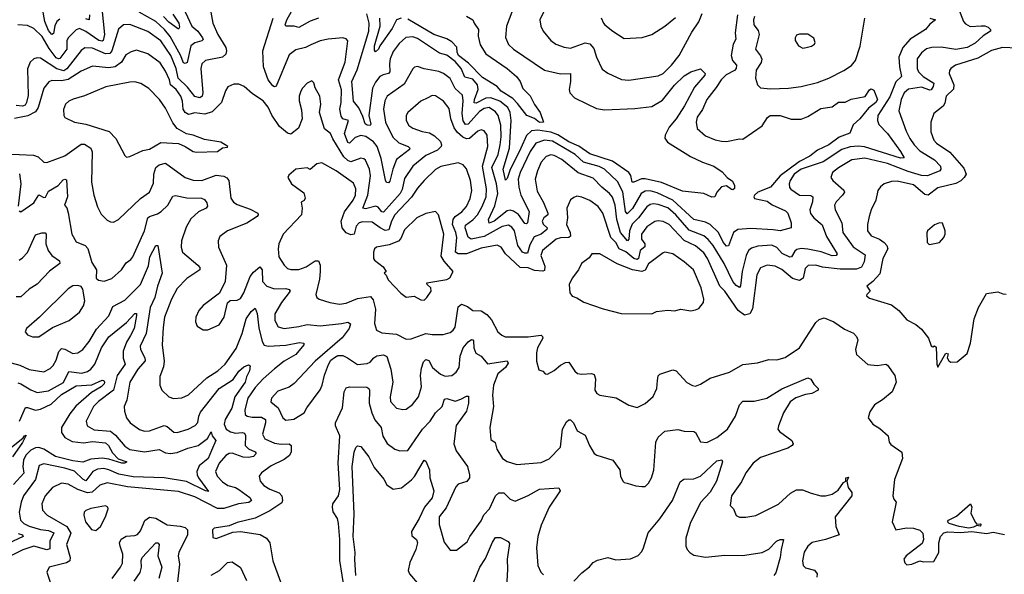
# Model space of a CAD drawing. Extents: x 1954678 to 2060275, y 904822 to 1016299.
# Tile 364 of 467: x 2018437 to 2024494, y 996632 to 1000046. Entities that reach past the tile are written whole.
import ezdxf

# ---------------------------------------------------------------- set-up
doc = ezdxf.new("R2010")
doc.units = 0

msp = doc.modelspace()

# ---------------------------------------------------------------- linework, layer by layer
at = {"layer": '0CON20XD'}
for points in [[(2020275, 1000054.6), (2020225, 1000037.4), (2020155, 999996.7), (2020125, 1000006.3), (2020074.5, 1000005), (2020069.5, 1000015), (2020081.4, 1000045), (2020147.4, 1000165)], [(2019608.2, 1000115), (2019625.3, 1000025), (2019655.3, 999955), (2019704.6, 999875), (2019709.6, 999855), (2019705.9, 999834.1), (2019684, 999816), (2019581.2, 999795), (2019557.5, 999775), (2019551.9, 999745), (2019564, 999595), (2019559.1, 999575), (2019545, 999565.3), (2019515, 999572.7), (2019470.4, 999630.4), (2019411.4, 999685), (2019399.1, 999745), (2019366.7, 999825), (2019305, 999915.8), (2019225, 999972.4), (2019115, 1000016.9), (2019075, 1000014.5), (2019045, 999988.1), (2019003.7, 999855), (2018992.5, 999837.5), (2018965, 999836.5), (2018885, 999870.6), (2018838.5, 999871.5), (2018814.8, 999855.2), (2018726.9, 999743.1), (2018708.5, 999731.5), (2018665, 999742.7), (2018565, 999809.2), (2018545, 999811.5), (2018525, 999804.4), (2018502.5, 999785), (2018485.9, 999744.1), (2018488.5, 999578.5), (2018479.6, 999535), (2018470.4, 999519.6), (2018455, 999512.8), (2018415, 999518.2)], [(2018685, 1000048.6), (2018665, 1000035.4), (2018652.7, 1000007.3), (2018645, 999961.4), (2018635, 999955.4), (2018615, 999979.2), (2018591.7, 1000035), (2018578.1, 1000115)], [(2018942.9, 1000115), (2018959.7, 999955), (2018951.6, 999918.4), (2018945, 999913.5), (2018925, 999918.4), (2018845, 999973.2), (2018805, 999991.6), (2018785, 999983.1), (2018734.5, 999935), (2018727.6, 999915), (2018726.3, 999865), (2018685, 999807.1), (2018675, 999804.4), (2018661.9, 999811.9), (2018618.5, 999868.5)], [(2024211.6, 1000115), (2024243.2, 1000035), (2024255, 1000019.5), (2024285, 1000003.9), (2024351.1, 1000008.9), (2024375, 1000008.2), (2024395, 1000000), (2024410, 999985), (2024410, 999975), (2024364, 999946), (2024315, 999902), (2024265.4, 999875), (2024195, 999862.4), (2024105, 999877.2), (2024047.5, 999875), (2024015, 999865.4), (2023985, 999842.7), (2023958.2, 999805), (2023957.2, 999745), (2023967.1, 999725), (2023994.7, 999695), (2024059.6, 999655), (2024057.4, 999635), (2024045, 999614.6), (2024035, 999610.9), (2023985, 999630.7), (2023905, 999617.8), (2023878.6, 999595), (2023859.8, 999555), (2023846.1, 999485), (2023890.1, 999360.1), (2023912.5, 999315), (2023939.7, 999275), (2023975, 999238.2), (2024065, 999182.5), (2024100.8, 999145), (2024103.6, 999125), (2024096.9, 999115), (2024020.8, 999085), (2023985, 999087.5), (2023901.7, 999111.7), (2023775, 999161.3), (2023636.4, 999193.6), (2023556.7, 999183.3), (2023475, 999134.6), (2023437.8, 999105), (2023426.9, 999075), (2023438.6, 999055), (2023506.9, 998996.9), (2023510.9, 998985), (2023499.6, 998965), (2023458.8, 998925), (2023450.4, 998905), (2023453.1, 998875), (2023494.7, 998795), (2023500, 998735), (2023565, 998648), (2023637.3, 998597.3), (2023631.9, 998555), (2023615, 998521.5), (2023585, 998509.4), (2023485, 998509.1), (2023375, 998522.7), (2023335, 998534.8), (2023286.5, 998533.5), (2023270, 998515), (2023257.3, 998455), (2023235, 998439.7), (2023192, 998452), (2023125, 998508.5), (2023085, 998527.7), (2023035, 998533.8), (2022995, 998517.3), (2022970.7, 998475), (2022945.8, 998265), (2022928, 998235), (2022895, 998227.4), (2022855.9, 998255), (2022775.3, 998375), (2022745, 998405.4), (2022669, 998575), (2022645, 998611.1), (2022595, 998654.1), (2022525, 998686.8), (2022431.5, 998785), (2022395, 998802.9), (2022365, 998807.8), (2022345, 998804.1), (2022295, 998770.7), (2022262.3, 998725), (2022262, 998695), (2022281.9, 998665), (2022283.4, 998646.6), (2022255, 998624.6), (2022244.4, 998575.6), (2022235, 998570.4), (2022215, 998575.9), (2022165, 998617.2), (2022125.3, 998635), (2022105.2, 998675), (2022074.1, 998704.1), (2022024.1, 998855), (2021995, 998896.5), (2021943.5, 998933.5), (2021895, 998953.5), (2021865, 998958.6), (2021845, 998952), (2021825, 998936), (2021803.7, 998886.3), (2021808, 998825), (2021800.4, 998785), (2021824.2, 998735), (2021825.9, 998714.1), (2021815, 998704.8), (2021765, 998703), (2021736.9, 998695), (2021653.8, 998625), (2021642.9, 998595), (2021667.9, 998527.9), (2021665, 998502.5), (2021655, 998497.8), (2021605, 998500.8), (2021565, 998517.8), (2021515, 998520.7), (2021425, 998603.8), (2021400, 998645), (2021375, 998658.2), (2021275, 998638.7), (2021186.2, 998603.8), (2021134.8, 998604.9), (2021118.2, 998615), (2021125.9, 998704.1), (2021120.8, 998735), (2021100.3, 998785), (2021102.8, 998815), (2021115, 998834.3), (2021157, 998863), (2021185.8, 998895), (2021208.4, 998945), (2021217.9, 998995), (2021211.3, 999055), (2021186.7, 999126.7), (2021165, 999152.9), (2021135, 999164.5), (2021028, 999142), (2020995, 999123.5), (2020925, 999055.5), (2020885, 999009.5), (2020847.8, 998952.2), (2020745.2, 998845), (2020724.3, 998805.7), (2020707.2, 998752.8), (2020685, 998747.6), (2020655.1, 998765.1), (2020605, 998799.3), (2020545, 998801), (2020525, 998794.6), (2020507.3, 998775), (2020494.3, 998725), (2020475, 998721.1), (2020445, 998733.8), (2020420.4, 998765), (2020414.4, 998805), (2020436.1, 998863.9), (2020489.1, 998935), (2020503.1, 998965), (2020504.7, 999005), (2020489.9, 999039.9), (2020385, 999115.6), (2020295, 999164.3), (2020265, 999158.1), (2020225, 999122.9), (2020205, 999134), (2020135, 999126), (2020092.3, 999087.7), (2020087.5, 999075), (2020110, 999035), (2020185, 998980), (2020193, 998947), (2020186.4, 998933.6), (2020168.3, 998921.7), (2020174.2, 998885), (2020170.8, 998845), (2020057.1, 998725), (2020031.4, 998665), (2020027.1, 998635), (2020031.5, 998585), (2020063.1, 998535), (2020084, 998515), (2020105, 998507.5), (2020155, 998507.5), (2020200, 998525), (2020255, 998562.3), (2020275, 998561.8), (2020286.2, 998535), (2020286.5, 998495), (2020281.8, 998448.2), (2020259.4, 998355), (2020266, 998335), (2020280, 998325), (2020345, 998304.6), (2020405, 998293.6), (2020445, 998301.1), (2020515, 998329.3), (2020595, 998341.2), (2020612.1, 998322.1), (2020626.4, 998263.6), (2020619.1, 998175), (2020632, 998135), (2020665, 998118.9), (2020755, 998109.1), (2020815, 998080), (2020845, 998080.9), (2020935, 998113.8), (2020975, 998107.3), (2021042.1, 998107.9), (2021085, 998120.6), (2021104.2, 998135), (2021115, 998153.3), (2021135, 998278.6), (2021155, 998294.5), (2021190.9, 998280.9), (2021225, 998255.5), (2021275, 998252.8), (2021311.7, 998231.7), (2021339.1, 998199.1), (2021378.6, 998125), (2021402.8, 998102.8), (2021423.6, 998093.6), (2021565, 998094.2), (2021645, 998104.2), (2021654.2, 998095), (2021654.4, 998085), (2021622.7, 998025), (2021615.8, 997995), (2021616.4, 997943.6), (2021630.7, 997890.7), (2021655, 997882.5), (2021670, 997865), (2021685, 997863.3), (2021725, 997886.2), (2021765, 997920), (2021795, 997935.7), (2021815, 997938), (2021852.4, 997882.4), (2021868.3, 997868.3), (2021895, 997863.1), (2021955, 997868.6), (2021971.2, 997861.2), (2021979.4, 997835), (2021974.3, 997764.3), (2021986.7, 997745), (2022005, 997733.8), (2022107, 997717), (2022185, 997672), (2022235, 997658.8), (2022285, 997684), (2022334.5, 997725.5), (2022355.7, 997775), (2022360.6, 997825), (2022365, 997852.5), (2022375, 997863.8), (2022455, 997890.8), (2022475, 997884), (2022542, 997812), (2022575, 997792.9), (2022595, 997790), (2022625, 997801.9), (2022685, 997840), (2022803.2, 997876.8), (2022885, 997922.9), (2022976.6, 997933.4), (2023045, 997954.3), (2023095, 997952.9), (2023145, 997965.7), (2023235, 998025.8), (2023335, 998181.9), (2023355, 998200.6), (2023385, 998210), (2023445, 998185.6), (2023510.8, 998140.8), (2023565.4, 998115.4), (2023584.6, 998094.6), (2023592.7, 998075), (2023577.9, 998015), (2023585.4, 997985.4), (2023655, 997923.3), (2023712.5, 997917.5), (2023765, 997924.4), (2023775, 997919.4), (2023821.5, 997855), (2023829.2, 997815), (2023804.5, 997755), (2023744.2, 997705), (2023696.2, 997675), (2023667.3, 997632.7), (2023656.7, 997595), (2023685, 997556.7), (2023728.8, 997528.8), (2023780, 997485), (2023786.7, 997445), (2023795, 997430), (2023862.7, 997382.7), (2023866.9, 997345), (2023818, 997215), (2023808.6, 997115), (2023813.8, 997095), (2023828, 997075), (2023804, 996955), (2023826.2, 996906.2), (2023893.2, 996916.8), (2023935, 996916.7), (2023973.4, 996903.4), (2023993.8, 996885), (2023997.5, 996845), (2023988.3, 996821.7), (2023891.2, 996745), (2023876.7, 996725), (2023881.7, 996701.7), (2023895, 996690), (2023925, 996694.2)], [(2018866, 1000075), (2018865.3, 1000044.7), (2018845, 1000050.9)], [(2019454.8, 1000095), (2019495.2, 1000005.2), (2019532.6, 999975), (2019562.7, 999935), (2019565.2, 999924.8), (2019556.9, 999915), (2019515, 999904.1), (2019490.9, 999885), (2019467.1, 999782.9), (2019455, 999775.3), (2019445, 999780.3), (2019426.6, 999826.6), (2019363, 999943), (2019329, 999985), (2019275, 1000033.6), (2019171.7, 1000091.7)], [(2019379.7, 1000079.7), (2019415.2, 1000025), (2019419.4, 1000000.6), (2019415, 999987.5), (2019355, 1000030.5), (2019322.4, 1000065)], [(2022851.9, 1000075), (2022838.2, 999965), (2022843.1, 999925), (2022825.9, 999895), (2022813.5, 999825), (2022822.2, 999795), (2022845.7, 999765), (2022845.4, 999745), (2022835, 999732.4), (2022784, 999706), (2022752.5, 999675), (2022722.5, 999627.5), (2022663.3, 999555), (2022637.2, 999492.8), (2022605.6, 999445), (2022598.9, 999415), (2022605, 999376.7), (2022655, 999330), (2022715, 999305.7), (2022755, 999297.1), (2022785, 999295.6), (2022865, 999311.4), (2022885, 999310), (2023005, 999391.4), (2023037, 999443), (2023053.9, 999456.1), (2023115.4, 999455.4), (2023182.9, 999432.9), (2023245, 999433.5), (2023285, 999450.5), (2023365, 999498.9), (2023435, 999508.9), (2023475, 999538.1), (2023515, 999538.6), (2023552.7, 999557.3), (2023637.9, 999572.1), (2023665, 999614.2), (2023675, 999620), (2023691.2, 999611.2), (2023713.8, 999555), (2023702.9, 999535), (2023658.1, 999501.9), (2023605, 999436), (2023565, 999398.8), (2023543.8, 999346.2), (2023478.1, 999321.9), (2023415, 999275.7), (2023345, 999243.1), (2023298.7, 999205), (2023235, 999173.5), (2023114.8, 999085), (2023055, 999014.4), (2022978.8, 998985), (2022957.5, 998965), (2022952.7, 998955), (2022957.5, 998945), (2023035, 998927.7), (2023066.4, 998906.4), (2023148.4, 998868.4), (2023162.5, 998855), (2023183.5, 998795), (2023183.3, 998765), (2023115, 998745.6), (2023073.1, 998753.1), (2022935, 998761.2), (2022855, 998753.2), (2022827.5, 998735), (2022796.9, 998653.1), (2022785, 998651.9), (2022765, 998676.5), (2022736.4, 998735), (2022685, 998785.4), (2022655, 998799.2), (2022583.8, 998815), (2022455.5, 998935.5), (2022359.4, 998979.4), (2022315, 998991.8), (2022285, 998990.2), (2022259.2, 998975), (2022206, 998884), (2022175, 998851.2), (2022164.3, 998864.3), (2022146.8, 998986.8), (2022115, 999048.8), (2022035, 999126.5), (2022001.5, 999141.5), (2021905, 999168), (2021854.3, 999215), (2021715, 999298.9), (2021665, 999304.1), (2021612, 999285), (2021577.3, 999235), (2021516.1, 999105), (2021504.4, 999065), (2021507.3, 999015), (2021519.6, 998965), (2021571.7, 998865), (2021560, 998795), (2021555, 998789.1), (2021545, 998792.1), (2021505, 998846.1), (2021475, 998866.9), (2021455, 998872.8), (2021435, 998868.9), (2021355, 998806.4), (2021325, 998794), (2021321.6, 998815), (2021360.9, 998899.1), (2021377.7, 998975), (2021369.9, 999035), (2021341.4, 999135), (2021380.3, 999215), (2021393.3, 999275), (2021399, 999325), (2021396.1, 999396.1), (2021380.8, 999455), (2021365, 999478.7), (2021325.2, 999505.2), (2021295, 999499.8), (2021265, 999480.2), (2021195, 999401.6), (2021179.8, 999399.8), (2021165, 999422.7), (2021158.1, 999468.1), (2021165.6, 999545.6), (2021161, 999581), (2021115, 999622.2), (2021085, 999682.9), (2021045, 999714.7), (2021015, 999727.8), (2020925, 999743.4), (2020885, 999757.8), (2020865.6, 999754.4), (2020855, 999744.2), (2020802, 999648), (2020697.3, 999575), (2020683.6, 999546.4), (2020675.2, 999495), (2020687.7, 999415), (2020732.9, 999322.9), (2020768.5, 999288.5), (2020826.7, 999265), (2020836.4, 999255), (2020835, 999247.5), (2020755, 999184.4), (2020731.8, 999125), (2020715, 999051.2), (2020705, 999041.4), (2020694, 999044), (2020687.2, 999057.2), (2020661.1, 999191.1), (2020635.7, 999265), (2020613.9, 999293.9), (2020566.9, 999326.9), (2020535, 999332.3), (2020500.4, 999319.6), (2020465, 999285.4), (2020455, 999290), (2020436, 999345), (2020460.6, 999425), (2020425, 999436.2), (2020415, 999451.2), (2020406.9, 999495), (2020414.8, 999535), (2020416.3, 999613.7), (2020397.9, 999675), (2020439.2, 999785), (2020455.6, 999915), (2020445, 999928.6), (2020425, 999934.4), (2020335, 999926.2), (2020285, 999915.4), (2020228.8, 999891.2), (2020195, 999873.9), (2020135, 999860.7), (2020095, 999829.6), (2020015, 999637.5), (2020005, 999633.4), (2019995, 999638.9), (2019965.3, 999675), (2019936.1, 999756.1), (2019932.1, 999855), (2019996, 1000055)], [(2021465, 1000091.2), (2021431.5, 1000005), (2021426.6, 999936.6), (2021443.7, 999893.7), (2021475, 999864.3), (2021665, 999735.5), (2021765, 999712.5), (2021825.4, 999715.4), (2021826.2, 999665), (2021817.9, 999615), (2021822.2, 999595), (2021850, 999565), (2021925, 999527.5), (2021985, 999498.8), (2022035, 999490), (2022221.9, 999498.1), (2022325, 999512.1), (2022390.5, 999549.5), (2022465, 999641.8), (2022525, 999700.8), (2022565, 999724), (2022625, 999742.5), (2022653.3, 999715), (2022652, 999705), (2022588.9, 999631.1), (2022527.2, 999515), (2022474.5, 999435), (2022432.7, 999385), (2022407.3, 999335), (2022405.6, 999315.6), (2022422.8, 999292.8), (2022564, 999204), (2022638, 999168), (2022706.2, 999145), (2022759.1, 999109.1), (2022790, 999075), (2022821.7, 999051.7), (2022834.2, 999025), (2022834, 999006), (2022825, 998998.8), (2022815, 999000), (2022785, 999023.3), (2022755, 999016.2), (2022726, 998985), (2022714, 998956), (2022695, 998952.9), (2022646.2, 998976.2), (2022515, 998990.6), (2022385, 999042.8), (2022285, 999066.8), (2022263, 999067), (2022215, 999044.6), (2022205.6, 999045.6), (2022196.7, 999086.7), (2022185.2, 999105.2), (2022084.4, 999174.4), (2021945, 999219.8), (2021876.7, 999266.7), (2021815, 999293.5), (2021747.1, 999337.1), (2021705, 999353.7), (2021624.8, 999365.2), (2021585, 999361), (2021555, 999332.4), (2021519.6, 999255), (2021452.5, 999117.5), (2021435, 999067.5), (2021425, 999058), (2021411.9, 999125), (2021450.8, 999255), (2021461.5, 999425), (2021455.2, 999475), (2021440, 999505), (2021389.8, 999545), (2021335, 999565.6), (2021305, 999562.3), (2021245, 999532.8), (2021233.4, 999533.4), (2021234.5, 999555), (2021258.5, 999615), (2021252.9, 999645), (2021225, 999679.8), (2021175, 999691.8), (2021153.8, 999745), (2021115, 999788.9), (2021065, 999826.6), (2021019.1, 999839.1), (2020885, 999929.1), (2020855, 999941.2), (2020813, 999937), (2020771.2, 999898.8), (2020735, 999850), (2020717.2, 999805), (2020711.2, 999775), (2020714.6, 999725), (2020705.7, 999714.3), (2020672.9, 999707.1), (2020652, 999695), (2020625, 999661.3), (2020607.3, 999625), (2020585.8, 999455), (2020597.3, 999402.7), (2020592.5, 999395), (2020575, 999395.5), (2020561.5, 999405), (2020549, 999449), (2020522.7, 999502.7), (2020491.3, 999545), (2020480.5, 999665), (2020513.6, 999736.4), (2020585.8, 999975), (2020586.8, 1000025), (2020572.4, 1000082.4)], [(2020784, 1000056), (2020755, 1000044.6), (2020727.5, 999992.5), (2020652.1, 999885), (2020645, 999864.5), (2020625, 999847.8), (2020618.8, 999858.8), (2020619.7, 999885), (2020653.9, 1000006.1), (2020652, 1000055)], [(2021185, 1000068.1), (2021225, 1000045.8), (2021232.1, 1000025), (2021259.7, 999985), (2021256.7, 999945), (2021270.8, 999890.7), (2021303.8, 999835), (2021435.3, 999745), (2021493.1, 999695), (2021515.4, 999665), (2021532, 999622), (2021576.4, 999576.4), (2021603.7, 999523.7), (2021639.2, 999475), (2021659.2, 999415), (2021635, 999413.4), (2021605, 999437.1), (2021557.5, 999455), (2021500.3, 999530.3), (2021470, 999560), (2021399.1, 999605), (2021375.3, 999635.3), (2021285, 999688.9), (2021198.3, 999778.3), (2021137.2, 999825), (2021128.4, 999845), (2021125.7, 999875.7), (2021095, 999910), (2021065, 999928.4), (2020985, 999954.5), (2020825, 1000048.1)], [(2024035, 1000056), (2024070, 1000045), (2024035, 1000018.8), (2024009.2, 999985), (2023914.5, 999925.5), (2023870, 999875), (2023845.3, 999815), (2023848.7, 999755), (2023861.9, 999695), (2023826.2, 999663.8), (2023789, 999571), (2023715.3, 999455), (2023713.6, 999425), (2023721.5, 999401.5), (2023776.2, 999345), (2023856.1, 999233.9), (2023878.8, 999195), (2023855.8, 999194.2), (2023635, 999263.4), (2023595, 999267.6), (2023545, 999263.3), (2023495, 999245.9), (2023379, 999171), (2023245, 999125.5), (2023201.5, 999095), (2023175.8, 999055), (2023170.6, 999035), (2023173.5, 999013.5), (2023181.7, 999001.7), (2023234.2, 998965), (2023304, 998964), (2023315.9, 998955.9), (2023313.8, 998925), (2023298.4, 998875), (2023301.7, 998851.7), (2023322.7, 998825), (2023372.7, 998782.7), (2023400.1, 998710.1), (2023465.6, 998605), (2023458.8, 998595), (2023435, 998592.2), (2023366.5, 998616.5), (2023285, 998634.1), (2023245, 998636.6), (2023218.6, 998631.4), (2023205, 998621.5), (2023185, 998586.4), (2023175, 998584), (2023127, 998607), (2023095, 998643.2), (2023065, 998657.1), (2022977.4, 998652.6), (2022939.7, 998640.3), (2022920.9, 998625), (2022905.2, 998594.8), (2022881.6, 998495), (2022872.1, 998407.9), (2022865, 998396.7), (2022845, 998408.7), (2022824.3, 998435), (2022770, 998545), (2022702.1, 998655), (2022672.4, 998692.4), (2022645, 998715.2), (2022555, 998750.8), (2022473.5, 998845), (2022425, 998886.7), (2022365, 998908.5), (2022335, 998912.4), (2022315, 998908.1), (2022295, 998892.8), (2022243.9, 998826.1), (2022205, 998786.8), (2022188.8, 998745), (2022185, 998693.8), (2022175.8, 998684.2), (2022132.5, 998735), (2022110.8, 998815), (2022100.2, 998905), (2022082.9, 998952.9), (2022065, 998976.7), (2022018.2, 999015), (2021965, 999070.3), (2021873.4, 999103.4), (2021771.8, 999185), (2021725, 999210.3), (2021705, 999214.6), (2021675, 999203.6), (2021645, 999169.4), (2021621.6, 999115), (2021608.7, 999065), (2021620.4, 998990.4), (2021660.2, 998920.2), (2021686.4, 998855), (2021685.2, 998844.8), (2021661.8, 998825), (2021650.9, 998805), (2021657.9, 998787.9), (2021681.5, 998765), (2021680, 998755), (2021645, 998725.2), (2021601, 998709), (2021575, 998660.5), (2021561.5, 998608.5), (2021545, 998607.8), (2021530.8, 998615), (2021501.9, 998655), (2021480.2, 998745), (2021465, 998768.5), (2021445, 998780.9), (2021405, 998772.6), (2021295, 998710.2), (2021215.2, 998695.2), (2021196.3, 998706.3), (2021178.1, 998765), (2021179.4, 998780.6), (2021225, 998812.8), (2021253.8, 998845), (2021283.1, 998895), (2021306, 998955), (2021308.1, 999005), (2021284.2, 999145), (2021316.9, 999265), (2021313.2, 999335), (2021295, 999361.1), (2021275, 999368.2), (2021255, 999358.8), (2021205, 999313.8), (2021185, 999313), (2021163.3, 999323.3), (2021130.8, 999350.8), (2021110.1, 999380.1), (2021088.6, 999435), (2021078.2, 999498.2), (2021044.4, 999545), (2020995, 999577.5), (2020975, 999580), (2020948, 999565)], [(2021658.8, 1000091.2), (2021636.9, 1000045), (2021643.1, 1000005), (2021658.1, 999975), (2021705, 999916.9), (2021735.5, 999895.5), (2021786, 999876), (2021825, 999869.6), (2021915, 999902.7), (2021945, 999897.5), (2021968.7, 999868.7), (2021985.2, 999815.3), (2022021.2, 999741.2), (2022055, 999716.7), (2022138.3, 999678.3), (2022185, 999673.3), (2022365, 999699.1), (2022395, 999715.5), (2022447.1, 999765), (2022493.4, 999825), (2022572.1, 999967.9), (2022615, 1000033.1), (2022634.7, 1000084.7)], [(2022015, 1000056.7), (2022027.5, 1000025), (2022037.5, 1000015), (2022085, 999975.8), (2022155, 999930.6), (2022265.9, 999935.9), (2022326.7, 999955), (2022406.2, 1000005), (2022470.9, 1000059.1)], [(2022957.7, 1000065), (2022950.8, 1000045), (2022953.6, 1000015), (2022979.6, 999979.6), (2022986.4, 999955), (2022963.6, 999865), (2022993.9, 999823.9), (2023001.9, 999801.9), (2022998.2, 999781.8), (2022968.5, 999735), (2022962.9, 999685), (2022975.5, 999645.5), (2022995, 999625.8), (2023055, 999620), (2023166, 999624), (2023245, 999633.6), (2023345, 999658.5), (2023414.2, 999685), (2023507.9, 999732.1), (2023555, 999764.5), (2023578, 999795), (2023607, 999883), (2023636.2, 1000055)], [(2018618.5, 999868.5), (2018575, 999941.6), (2018525, 999991.2), (2018485, 1000009.5), (2018426.1, 1000013.9)], [(2023255, 999871.2), (2023275, 999873.8), (2023307.6, 999882.4), (2023326.2, 999895), (2023331.2, 999905), (2023323, 999933), (2023285, 999956.2), (2023235, 999956.7), (2023215, 999950), (2023207.5, 999935), (2023208.3, 999918.3), (2023227.5, 999885), (2023255, 999871.2)], [(2024575, 999871.2), (2024482.5, 999875), (2024415.7, 999855.7), (2024331.8, 999808.2), (2024193.3, 999765), (2024165.5, 999744.5), (2024157.1, 999732.9), (2024155.6, 999715), (2024183.4, 999645), (2024182.2, 999617.8), (2024136.9, 999575), (2024127.8, 999532.2), (2024117.4, 999512.6), (2024061.3, 999468.7), (2024041.9, 999415), (2024042.2, 999355), (2024061.5, 999305), (2024076.7, 999285), (2024159.7, 999229.7), (2024245, 999132.1), (2024259.6, 999095), (2024247.7, 999075), (2024226, 999054), (2024195, 999037.9), (2024085, 999010.6), (2024025, 998964.8), (2024005, 998969.7), (2023935, 999028.8), (2023835, 999050.9), (2023800.5, 999049.5), (2023754.6, 999035.4), (2023732.6, 999017.4), (2023716.6, 998993.4), (2023702.9, 998935), (2023674.6, 998875.4), (2023662.9, 998835), (2023651.9, 998785), (2023652.2, 998745), (2023675.4, 998715.4), (2023725.3, 998695.3), (2023754.5, 998675), (2023770.4, 998655), (2023776.6, 998635), (2023747.8, 998575), (2023728.5, 998481.5), (2023685, 998433.1), (2023647.5, 998405), (2023668, 998375), (2023648.8, 998355), (2023646.7, 998345), (2023665, 998330.8), (2023799.7, 998289.7), (2023845, 998256.2), (2023895, 998198.8), (2023949.4, 998169.4), (2023985, 998140), (2024027.5, 998085), (2024045, 998037.5), (2024055, 998032.5), (2024065, 998037.5), (2024075, 998030), (2024078.8, 997925), (2024085, 997907.5)], [(2020948, 999565), (2020905, 999544.4), (2020825.6, 999475), (2020814.5, 999455), (2020813.6, 999425), (2020830.6, 999395), (2020855, 999377.5), (2020913.4, 999356.6), (2020958.7, 999348.7), (2020989.8, 999329.8), (2021026.5, 999295), (2021032.9, 999275), (2021029.2, 999265), (2021006.9, 999243.1), (2020935, 999209.4), (2020854.6, 999145), (2020805, 999067.8), (2020789.3, 999000.7), (2020777.2, 998975), (2020675, 998861.8), (2020665, 998863.9), (2020641.5, 998891.5), (2020628.1, 998898.1), (2020565, 998880.8), (2020548.1, 998885), (2020578.8, 998965), (2020594.3, 999085), (2020589.7, 999125), (2020565, 999180.6), (2020555, 999190), (2020535, 999193.5), (2020475, 999170.5), (2020455, 999178), (2020431.5, 999201.5), (2020362.9, 999312.9), (2020349.2, 999345), (2020313.1, 999373.1), (2020280.5, 999475), (2020288.9, 999525), (2020284.5, 999574.5), (2020255.7, 999625.7), (2020246.8, 999656.8), (2020235, 999668.8), (2020205, 999656), (2020176, 999625), (2020167.1, 999605), (2020157.1, 999575), (2020155.8, 999545.8), (2020170.9, 999490.9), (2020175.7, 999435), (2020152.3, 999377.7), (2020105, 999341.4), (2020085, 999347.5), (2020035, 999388.6), (2019988.3, 999458.3), (2019965, 999506.7), (2019935, 999545.5), (2019868.8, 999588.8), (2019818, 999635), (2019785, 999649.4), (2019755, 999648.6), (2019717.9, 999632.1), (2019702.4, 999607.6), (2019677.7, 999535), (2019620.7, 999479.3), (2019576.8, 999463.2), (2019515, 999473.1), (2019475, 999462.3), (2019454.3, 999475), (2019443.1, 999495), (2019439.4, 999545), (2019429.1, 999575), (2019400.2, 999615), (2019364.7, 999644.7), (2019358.6, 999675), (2019335, 999728.9), (2019300.5, 999780.5), (2019225, 999835.5), (2019155, 999857.5), (2019122.2, 999847.8), (2019090.9, 999829.1), (2019063.1, 999785), (2019024.1, 999755.9), (2018985, 999750), (2018885, 999760), (2018815, 999729.7), (2018735, 999676.6), (2018695, 999670), (2018635, 999670.6), (2018615.8, 999664.2), (2018584.8, 999625.2), (2018551.3, 999505), (2018535, 999478.6), (2018486.9, 999453.1), (2018405, 999436.7)], [(2019095, 999200), (2019115, 999203.8), (2019195, 999241.5), (2019235, 999249.1), (2019305, 999289.1), (2019415, 999283.5), (2019455.7, 999265.7), (2019505, 999233.8), (2019525, 999231.2), (2019655, 999234.2), (2019685, 999257.5), (2019715, 999260), (2019717.5, 999265), (2019675, 999292.5), (2019575, 999308.2), (2019505.3, 999335.3), (2019462.6, 999342.6), (2019406.2, 999376.2), (2019380, 999410), (2019335, 999500.8), (2019297.5, 999555), (2019232.1, 999622.1), (2019183.1, 999653.1), (2019145, 999662.7), (2019115, 999661.2), (2018967.1, 999632.9), (2018835, 999577.5), (2018765.8, 999555.8), (2018738.8, 999545), (2018718, 999525), (2018707.7, 999492.3), (2018708, 999455), (2018714.5, 999444.5), (2018775, 999415.7), (2018845, 999401.8), (2018988.4, 999358.4), (2019028.2, 999315), (2019085, 999208.8), (2019095, 999200)], [(2018345, 999220), (2018522, 999212), (2018550.7, 999200.7), (2018585, 999169.6), (2018605, 999166.4), (2018715, 999206.8), (2018815, 999280.4), (2018835, 999278.5), (2018874.4, 999255), (2018883.3, 999233.3), (2018879.2, 999045), (2018892.3, 998965), (2018915, 998893.8), (2018937.9, 998847.9), (2018975, 998811.2), (2018995, 998801.2), (2019015, 998800), (2019045, 998815.8), (2019180.5, 998945), (2019235, 998984.4), (2019259.9, 999040.1), (2019263.4, 999095), (2019275, 999135.6), (2019295, 999152.2), (2019335, 999161.5), (2019455, 999074.6), (2019505, 999057.9), (2019556.7, 999055), (2019645, 999087.8), (2019693.1, 999083.1), (2019711.8, 999071.8), (2019723.5, 999055), (2019737, 998947), (2019752.4, 998922.4), (2019775, 998907.1), (2019855, 998880), (2019902, 998855), (2019904.3, 998845), (2019898.1, 998835), (2019835, 998793.6), (2019716, 998745), (2019668.9, 998711.1), (2019658.9, 998685), (2019660.5, 998645), (2019710.4, 998535), (2019701.2, 998435), (2019667.1, 998362.9), (2019565, 998285.8), (2019538.6, 998255), (2019520, 998215), (2019518, 998185), (2019528.3, 998158.3), (2019565, 998136.7), (2019593.9, 998136.1), (2019665, 998168), (2019695.5, 998214.5), (2019715, 998303.3), (2019732.7, 998317.3), (2019775, 998320), (2019795, 998330), (2019815, 998364), (2019855, 998465.6), (2019875, 998492.5), (2019915, 998524.2), (2019927.9, 998505), (2019930.4, 998435), (2019956.7, 998405), (2020005, 998389.1), (2020075, 998391.4), (2020095.8, 998385), (2020101.9, 998375), (2020047.1, 998305), (2020007.1, 998235), (2020006.2, 998195), (2020027.1, 998155), (2020065, 998144.7), (2020155, 998156.6), (2020205, 998170.2), (2020285, 998160.3), (2020416.1, 998176.1), (2020455, 998184.4), (2020473.1, 998173.1), (2020464.6, 998145), (2020421.9, 998088.1), (2020255, 997944.2), (2020125, 997805.7), (2020095, 997784.3), (2020025, 997758.1), (2019985.7, 997715), (2019982.9, 997692.9), (2020027.4, 997657.4), (2020055, 997594), (2020075, 997580.8), (2020122.7, 997587.3), (2020187.5, 997625), (2020202.8, 997657.2), (2020285, 997766.7), (2020298.6, 997795), (2020312.3, 997857.7), (2020336.3, 997923.7), (2020350.3, 997949.7), (2020372.8, 997967.2), (2020395, 997979.5), (2020425, 997977.9), (2020454.3, 997965), (2020515, 997923.3), (2020575, 997928.7), (2020592.6, 997937.4), (2020614.8, 997965.2), (2020635, 997976.4), (2020675, 997983.1), (2020695, 997972.9), (2020720, 997895), (2020731.8, 997815), (2020716.5, 997725), (2020718.9, 997695), (2020755, 997654.2), (2020795, 997645.8), (2020815, 997649.2), (2020853.4, 997676.6), (2020890, 997725), (2020908.5, 997785), (2020903.2, 997855), (2020908.8, 997901.2), (2020920.5, 997939.5), (2020935, 997953.1), (2020955, 997948.6), (2020976.2, 997905), (2021025, 997863.9), (2021055, 997851.2), (2021095.4, 997854.6), (2021123.1, 997876.9), (2021141.1, 997905), (2021147.5, 997975), (2021164.8, 998025), (2021195, 998063.1), (2021216.8, 998076.8), (2021225, 998076), (2021228, 998068), (2021230, 998025), (2021242.2, 997992.2), (2021275, 997974.5), (2021315, 997927.3), (2021435, 997945.3), (2021442, 997932), (2021425, 997904.7), (2021378, 997865), (2021351.8, 997795), (2021346.4, 997735), (2021352.5, 997665), (2021328.9, 997535), (2021335, 997462.5), (2021362.3, 997442.3), (2021372.5, 997402.5), (2021406.2, 997345), (2021436.8, 997326.8), (2021495, 997308.6), (2021645, 997320), (2021695, 997343.1), (2021764.4, 997415), (2021775.5, 997525), (2021800.7, 997569.3), (2021815, 997582), (2021825, 997582), (2021843.7, 997563.7), (2021866.9, 997515), (2021915, 997487.5), (2021941.8, 997425), (2021971.4, 997375), (2021986.7, 997365), (2022086.2, 997335), (2022128.8, 997275), (2022133.8, 997235), (2022147.5, 997205), (2022156.4, 997196.4), (2022175, 997193.3), (2022227, 997177), (2022265, 997172.5), (2022285, 997172.5), (2022305, 997192.5), (2022323.9, 997226.1), (2022338.3, 997271.7), (2022350, 997445), (2022365, 997476), (2022405, 997512.9), (2022485, 997522.9), (2022525, 997511.9), (2022585, 997510.8), (2022594.4, 997504.4), (2022625, 997446.2), (2022665, 997443.3), (2022725, 997474.6), (2022791.8, 997525), (2022840.8, 997605), (2022864.5, 997675), (2022885, 997697.3), (2022955, 997696.9), (2023034.2, 997715.8), (2023125, 997773.8), (2023285, 997841.4), (2023303, 997833), (2023322.1, 997802.1), (2023350, 997775), (2023350, 997765), (2023310, 997745), (2023271.8, 997738.2), (2023211.4, 997718.6), (2023176.7, 997693.3), (2023136.7, 997625), (2023104.1, 997545), (2023101.8, 997525), (2023110.6, 997510.6), (2023187.1, 997455), (2023194.3, 997435), (2023188.6, 997425), (2023161.5, 997408.5), (2022995, 997350.4), (2022948.5, 997315), (2022905, 997256.9), (2022878.1, 997201.9), (2022815.8, 997115), (2022806.7, 997055), (2022827.5, 997035), (2022845, 996993.8), (2022865, 996984), (2022905, 996984), (2022965.5, 996994.5), (2023105, 997063.1), (2023179.8, 997130.2), (2023215, 997151.9), (2023252.6, 997152.6), (2023305, 997130.5), (2023365, 997114.5), (2023395, 997114.5), (2023434.6, 997125.4), (2023471.2, 997148.8), (2023505, 997196), (2023520, 997205), (2023520, 997225), (2023535, 997230), (2023526, 997205), (2023529.2, 997185), (2023534.3, 997165), (2023555.5, 997135.5), (2023555.6, 997115), (2023454.6, 996985), (2023458.2, 996925), (2023477.5, 996875), (2023395, 996846.2), (2023311.7, 996828.3), (2023284.7, 996805.3), (2023263, 996767), (2023252.7, 996715), (2023257.1, 996685), (2023271.9, 996671.9), (2023327, 996657), (2023343.2, 996635), (2023341.8, 996615)], [(2018436.5, 999096.5), (2018444.5, 999035), (2018427.7, 998897.7)], [(2018435, 998870), (2018445, 998863.3), (2018525, 998918.6), (2018555, 998966.9), (2018585, 998952), (2018595, 998953.3), (2018615, 998989.2), (2018674.1, 999025.9), (2018705, 999059.2), (2018715, 999063.8), (2018725, 999060), (2018731.5, 998955), (2018712.5, 998905), (2018726.8, 998886.8), (2018735, 998857.5), (2018757.8, 998725), (2018785, 998678.9), (2018840, 998655), (2018857.4, 998637.4), (2018881.1, 998551.1), (2018910, 998505), (2018907.5, 998455), (2018921.4, 998441.4), (2018955.9, 998435.9), (2019005, 998452.5), (2019063.3, 998505), (2019091.2, 998548.8), (2019121.1, 998568.9), (2019134.1, 998585.9), (2019204.7, 998745), (2019226.5, 998825), (2019235.8, 998835), (2019285, 998850.8), (2019307.5, 998865), (2019348.7, 998905), (2019379.9, 998960.1), (2019395, 998963.9), (2019465, 998949.5), (2019556.5, 998946.5), (2019575, 998938.6), (2019587.9, 998917.9), (2019591.9, 998898.1), (2019585, 998886), (2019536.6, 998863.4), (2019490.8, 998819.3), (2019462.2, 998767.8), (2019432.2, 998685), (2019431.1, 998645), (2019438.9, 998615), (2019533.5, 998535), (2019545, 998520), (2019545.5, 998505), (2019465, 998453.1), (2019405, 998391.9), (2019371.1, 998325), (2019328.2, 998215), (2019318.9, 998151.1), (2019314, 998045), (2019325.3, 997944.7), (2019320.9, 997909.1), (2019298.3, 997848.3), (2019299.4, 997795), (2019312.5, 997765), (2019354, 997725), (2019384.3, 997714.3), (2019435, 997717.5), (2019475, 997736.9), (2019588.5, 997841.5), (2019655.5, 997885), (2019700.4, 997925), (2019768.5, 998021.5), (2019805.5, 998114.5), (2019831.2, 998205), (2019860.7, 998249.3), (2019885, 998270), (2019897.2, 998237.2), (2019908.3, 998148.3), (2019927.9, 998065), (2019941.3, 998041.3), (2019965, 998035.9), (2020075, 998041.3), (2020157.9, 998057.9), (2020186, 998055), (2020185.6, 998045), (2020135, 997985.4), (2020065, 997944), (2020005, 997896.6), (2019935, 997834.7), (2019885, 997780.6), (2019841, 997715), (2019823.1, 997645), (2019824.6, 997615), (2019835.8, 997605), (2019868, 997598), (2019925, 997598.7), (2019949.6, 997585), (2019950.3, 997565), (2019930.3, 997495), (2019945.5, 997465), (2020005, 997439.3), (2020045, 997433), (2020095, 997435.3), (2020107.8, 997425), (2020107.9, 997385), (2020096.5, 997363.5), (2020065, 997338.8), (2019985, 997300), (2019925, 997256.7), (2019910.6, 997235), (2019915.6, 997205), (2019938.7, 997178.7), (2019975.8, 997155.8), (2020033.5, 997133.5), (2020050.2, 997115), (2020053.8, 997086.2), (2020049.4, 997070.6), (2019975, 997022.7)], [(2020925, 998319.2), (2020942.5, 998335), (2020967.5, 998375), (2020966.7, 998395), (2020943.3, 998415), (2020942.5, 998425), (2021065, 998445.5), (2021083.4, 998456.6), (2021103.8, 998495), (2021048.7, 998558.7), (2021030.6, 998590.6), (2021045.3, 998724.7), (2021014.4, 998844.4), (2020994.2, 998864.2), (2020935, 998853.3), (2020880, 998825), (2020805, 998751.9), (2020781, 998699), (2020767.4, 998682.6), (2020710.8, 998659.2), (2020632.5, 998645), (2020620, 998635), (2020613.3, 998615), (2020614.4, 998575.6), (2020620.5, 998565), (2020672.2, 998525), (2020692.5, 998495), (2020680, 998485), (2020692.5, 998472.5), (2020703.3, 998445), (2020782.8, 998362.8), (2020815, 998337.5), (2020864.3, 998344.3), (2020905, 998320.8), (2020925, 998319.2)], [(2024032.3, 998662.3), (2024045, 998663.3), (2024095, 998673.3), (2024121.2, 998705), (2024131.2, 998725), (2024131.2, 998745), (2024113.3, 998793.3), (2024095, 998796.2), (2024065, 998783.8), (2024022.5, 998745), (2024017, 998733), (2024018.8, 998675), (2024032.3, 998662.3)], [(2018434.3, 998565), (2018455, 998579.1), (2018485, 998613.5), (2018535, 998721.5), (2018573.8, 998733.8), (2018594, 998734), (2018599.2, 998725), (2018597.7, 998665), (2018612.7, 998625), (2018634.5, 998595), (2018681.1, 998561.1), (2018684.4, 998545), (2018621.3, 998498.7), (2018545, 998417.1), (2018495, 998386.9), (2018445, 998339.4), (2018415, 998340)], [(2018385, 997932.6), (2018438.1, 997918.1), (2018495, 997892.7), (2018585, 997878.5), (2018625, 997898.5), (2018642.6, 997917.4), (2018661, 997949), (2018677.7, 998002.3), (2018695, 998020.7), (2018715, 998018.2), (2018765, 997990.4), (2018795, 997994.4), (2018825.3, 998014.7), (2018865, 998064.3), (2018909.3, 998140.7), (2018985, 998221.9), (2019009.6, 998280.4), (2019085, 998319.6), (2019181.2, 998415), (2019229.2, 998530.8), (2019238.4, 998585), (2019274.4, 998655.6), (2019287.8, 998655), (2019313.8, 998485), (2019285.2, 998405), (2019269.3, 998335), (2019239.8, 998275), (2019214.4, 998115), (2019179.3, 998035), (2019180, 998015), (2019206.2, 997965), (2019209.8, 997945), (2019164.1, 997895), (2019114.5, 997814.5), (2019097.3, 997702.7), (2019080.9, 997665), (2019081.5, 997635), (2019094.5, 997595), (2019117.5, 997565), (2019175, 997523.1), (2019205, 997512.7), (2019235, 997514.6), (2019325, 997548.2), (2019345, 997541.8), (2019385, 997506.4), (2019405, 997503.9), (2019474.2, 997525), (2019516.7, 997546.7), (2019533.5, 997566.5), (2019539, 997605), (2019550.4, 997629.6), (2019663.8, 997776.2), (2019749.9, 997830.1), (2019785, 997881.8), (2019815, 997907.9), (2019845, 997920.8), (2019855.9, 997915.9), (2019850.9, 997885), (2019832.4, 997847.6), (2019825, 997814.4), (2019760.6, 997725), (2019741.4, 997655), (2019700.9, 997585), (2019695.7, 997555), (2019707.5, 997525), (2019735, 997507.9), (2019765, 997501), (2019805, 997504.7), (2019820, 997500), (2019826.3, 997486.3), (2019825, 997424.4), (2019845, 997404), (2019886.5, 997385), (2019891.5, 997375), (2019875, 997357.5), (2019845, 997350.4), (2019812.8, 997352.8), (2019745, 997376.8), (2019725, 997375.3), (2019705, 997363.8), (2019665, 997315.5), (2019642.7, 997265), (2019651.5, 997235), (2019685, 997201.5), (2019717.4, 997177.4), (2019765, 997165.8), (2019785, 997154.7), (2019853.8, 997105), (2019863.1, 997085), (2019847.3, 997072.8), (2019783.6, 997066.4), (2019693.2, 997036.8), (2019655, 997036.3), (2019515, 997108), (2019415, 997140.6), (2019099.4, 997169.4), (2018975, 997194.7), (2018929.3, 997180.7), (2018882.7, 997137.3), (2018855, 997133.2), (2018793.9, 997153.9), (2018735, 997185.8), (2018695, 997193.2), (2018638.1, 997165), (2018593.6, 997115), (2018573.8, 997065), (2018577.3, 997027.3), (2018605.3, 996995.3), (2018726.2, 996926.2), (2018751.3, 996885), (2018725.9, 996815), (2018747.3, 996735), (2018744.7, 996715.3), (2018725, 996702.7), (2018618.8, 996675), (2018604.2, 996645), (2018631.4, 996565)], [(2022325, 998234.4), (2022355, 998249.2), (2022425, 998258), (2022465, 998254), (2022505, 998263.3), (2022565, 998253.8), (2022595, 998260), (2022615, 998267.5), (2022643.8, 998305), (2022645.7, 998325), (2022629.4, 998395), (2022581.1, 998505), (2022525.6, 998555), (2022455, 998604.4), (2022406.1, 998613.9), (2022395, 998611.2), (2022305, 998543.6), (2022285.2, 998504.8), (2022265, 998494.7), (2022206.1, 998506.1), (2022113, 998543), (2022005, 998604.2), (2021957.5, 998605), (2021940, 998580), (2021893.8, 998545), (2021873.8, 998505), (2021836.2, 998455), (2021818, 998415), (2021822, 998365), (2021835, 998343.3), (2021863.6, 998333.6), (2021907.3, 998307.3), (2022025.7, 998265.7), (2022137.1, 998237.1), (2022325, 998234.4)], [(2018555, 998094), (2018638.7, 998151.3), (2018741.2, 998195), (2018804.5, 998245.5), (2018829.2, 998285), (2018837.5, 998315), (2018826.1, 998386.1), (2018815, 998402.5), (2018795, 998408.8), (2018765, 998408), (2018735, 998388.8), (2018560, 998215), (2018478.8, 998145), (2018470, 998125), (2018485.9, 998105.9), (2018515, 998094.2), (2018555, 998094)], [(2024085, 997907.5), (2024135, 997992.5), (2024148.3, 997988.3), (2024142.5, 997965), (2024152.5, 997945), (2024165, 997937.5), (2024205, 997940), (2024265, 997990), (2024286.1, 998053.9), (2024308.8, 998205), (2024336, 998275), (2024385, 998361.2), (2024455, 998370), (2024485, 998357.5), (2024505, 998356.7)], [(2018425, 997810), (2018445, 997804.1), (2018505, 997766.5), (2018545, 997750.9), (2018615, 997761.8), (2018706.8, 997813.2), (2018738.9, 997881.1), (2018820.2, 997869.8), (2018855, 997879.3), (2018875, 997893.5), (2018899, 997925), (2018940.7, 998025), (2018985, 998092.7), (2019095, 998181.1), (2019145, 998236.4), (2019155, 998236.2), (2019155.8, 998225.8), (2019142, 998145), (2019118.4, 998101.6), (2019095, 998061.1), (2019074.1, 998005), (2019073, 997963), (2019085.9, 997925), (2019037.3, 997855), (2019013.3, 997765), (2018921.1, 997695), (2018891.8, 997665), (2018846.7, 997575), (2018851.9, 997545), (2018895, 997520.7), (2018995, 997512.6), (2019027.4, 997487.4), (2019085, 997420), (2019115, 997400.8), (2019205, 997385.7), (2019295, 997400.5), (2019335, 997378.9), (2019365, 997376.2), (2019405, 997381.8), (2019471, 997409), (2019535, 997423.9), (2019592.5, 997467.5), (2019615, 997508.1), (2019621.8, 997485), (2019643.8, 997455), (2019616.7, 997393.3), (2019595.7, 997345), (2019541.6, 997298.4), (2019527.7, 997265), (2019528.3, 997245), (2019537.1, 997225), (2019598.5, 997141.5), (2019579.2, 997145), (2019463.4, 997203.4), (2019325, 997226.1), (2019135, 997231.8), (2019047.1, 997247.1), (2018985, 997275.5), (2018955, 997282), (2018915, 997278.7), (2018886.2, 997265), (2018845, 997206.5), (2018825, 997217.9), (2018775, 997266.8), (2018715, 997285.2), (2018585, 997311.1), (2018557.8, 997302.2), (2018535.2, 997215), (2018460.5, 997115), (2018445.3, 997075), (2018434, 997015), (2018442.7, 996965), (2018461.9, 996945), (2018495, 996928.9), (2018565, 996906.7), (2018615, 996901.7), (2018647.7, 996887.7), (2018623.5, 996835), (2018622.1, 996787.9), (2018605, 996782.8), (2018525, 996804.8), (2018456.7, 996783.3), (2018355, 996730)], [(2018436.8, 997575), (2018472.2, 997657.8), (2018485, 997658.9), (2018535, 997641.2), (2018565, 997648.2), (2018630.5, 997679.5), (2018695, 997737.8), (2018785, 997792.8), (2018881.6, 997798.4), (2018945, 997826), (2018955, 997823.8), (2018957.9, 997815), (2018957.2, 997805), (2018939.3, 997785), (2018878.9, 997751.1), (2018782.8, 997667.2), (2018745, 997619.2), (2018694.7, 997535), (2018694, 997505), (2018715, 997474.1), (2018760.2, 997450.2), (2018829.8, 997440.2), (2018885, 997448.4), (2018965, 997440.2), (2018983.9, 997425), (2019008.9, 997378.9), (2019042.7, 997342.7), (2019096.7, 997325), (2019084.3, 997315.7), (2019065, 997315.6), (2018985, 997341), (2018945, 997347.1), (2018875, 997339.6), (2018825, 997321.4), (2018765, 997330), (2018657, 997357), (2018585, 997401), (2018555, 997412.2), (2018535, 997410.2), (2018506, 997395), (2018474.8, 997365), (2018461.5, 997335), (2018455.7, 997295), (2018461.7, 997255), (2018399.4, 997185)], [(2020434.6, 996535.4), (2020406.4, 996716.4), (2020406.2, 996846.2), (2020398.9, 996945), (2020391.6, 996975), (2020366.4, 997016.4), (2020361.6, 997045), (2020364.5, 997065.5), (2020398.8, 997115), (2020406.6, 997153.4), (2020395.7, 997315.7), (2020405.8, 997485), (2020379.1, 997545), (2020379.4, 997565), (2020423.8, 997656.2), (2020433.8, 997755), (2020445, 997780), (2020465, 997785.5), (2020573.1, 997783.1), (2020585, 997776), (2020588.1, 997765), (2020586.6, 997685), (2020603.1, 997625), (2020622.5, 997582.5), (2020660.7, 997535), (2020671.5, 997481.5), (2020697.6, 997437.6), (2020745, 997401.9), (2020775, 997391.1), (2020825, 997394.4), (2020915, 997525.5), (2020961.4, 997575), (2020995.8, 997625), (2021035.6, 997664.4), (2021050, 997710), (2021065, 997714.5), (2021115, 997697.3), (2021151.2, 997708.8), (2021185, 997728.6), (2021197.3, 997727.3), (2021197.3, 997685), (2021185.8, 997635), (2021122.3, 997547.7), (2021107.9, 997435), (2021122.1, 997392.1), (2021192.7, 997295), (2021204.6, 997245), (2021203.5, 997225), (2021187.4, 997202.6), (2021135, 997185.6), (2021120.3, 997169.7), (2021060.1, 997039.9), (2021016.9, 996985), (2021017.6, 996937.6), (2021048.6, 996828.6), (2021085, 996781.2), (2021125, 996780), (2021188.9, 996831.1), (2021205.7, 996865), (2021275, 996960), (2021292.7, 996997.2), (2021327.7, 997035), (2021364.7, 997115.3), (2021385, 997133.3), (2021415, 997132.5), (2021455, 997094.5), (2021485, 997081.1), (2021565, 997116.9), (2021635, 997156.7), (2021753.3, 997163.3), (2021761.9, 997145), (2021693.8, 997045), (2021645.4, 996935), (2021624.6, 996865), (2021615.6, 996795), (2021624.2, 996685), (2021643.8, 996645), (2021658.8, 996628.8)], [(2018365, 997395.7), (2018458.8, 997471.2), (2018466.7, 997485), (2018477.8, 997487.8), (2018455, 997442.7), (2018392.8, 997355)], [(2020505.2, 996625), (2020498.4, 996725), (2020500.5, 996765), (2020488.4, 996865), (2020494.2, 997004.2), (2020482.9, 997295), (2020495, 997382.5), (2020505, 997412.5), (2020515, 997422.5), (2020535, 997417.5), (2020584.4, 997355), (2020618.5, 997288.5), (2020676.6, 997216.6), (2020695, 997183.1), (2020735, 997156.7), (2020785, 997164.4), (2020846.7, 997213.3), (2020865.6, 997234.4), (2020925, 997333.8), (2020935, 997328.8), (2020957.8, 997275), (2020961.1, 997225), (2020985.3, 997145), (2020975, 997101.9), (2020927, 997045), (2020895, 996974.3), (2020846.9, 996895), (2020849.4, 996869.4), (2020878.9, 996845), (2020884, 996825), (2020874.7, 996785), (2020838, 996705), (2020826.4, 996655), (2020834.4, 996635), (2020895, 996564.2)], [(2021845, 996590), (2021895, 996640), (2021943.2, 996676.8), (2021965.5, 996704.5), (2021992, 996718), (2022055, 996734.3), (2022105, 996720.8), (2022195, 996727.8), (2022242.2, 996747.8), (2022265, 996772.5), (2022275.3, 996794.7), (2022302.6, 996887.4), (2022375, 996973.2), (2022452, 997085), (2022499.4, 997200.6), (2022523.2, 997216.8), (2022585, 997219.1), (2022625, 997235.5), (2022725, 997329.4), (2022756.1, 997336.1), (2022760, 997325), (2022724.6, 997205), (2022685, 997137.9), (2022625.6, 997074.4), (2022561.3, 996945), (2022534.7, 996855), (2022535.4, 996805.4), (2022542.2, 996785), (2022559.2, 996765), (2022585, 996748.9), (2022655, 996736.2), (2022775, 996749.6), (2022883.3, 996746.7), (2023004.5, 996765.5), (2023044.6, 996785.4), (2023093.4, 996836.6), (2023115, 996845.8), (2023136.2, 996845), (2023120.4, 996785), (2023115.7, 996734.3), (2023088.3, 996641.7), (2023076.7, 996625)], [(2018905, 996900.8), (2018935, 996926.2), (2018966, 996985), (2018981.2, 997035), (2018978.8, 997045), (2018965, 997054), (2018875, 997036.5), (2018844.6, 997025.4), (2018834, 997015), (2018830.8, 996995), (2018842.9, 996955), (2018878.3, 996908.3), (2018905, 996900.8)], [(2019975, 997022.7), (2019885, 996977.9), (2019775, 996950.6), (2019725, 996930), (2019632.5, 996915), (2019623.8, 996905), (2019625, 996857.5), (2019645, 996851.2), (2019748.8, 996891.2), (2019795, 996894.2), (2019916.1, 996876.1), (2019955, 996854.3), (2019975.4, 996825), (2019995.4, 996715), (2020040.8, 996585)], [(2024275, 996915.7), (2024216.7, 996926.7), (2024154.6, 996944.6), (2024144.2, 996955), (2024151.2, 996965), (2024200.3, 996989.7), (2024286.4, 997066.4), (2024293.3, 997045), (2024288.8, 997008.8), (2024315, 996952.5), (2024325, 996940), (2024345, 996942.5), (2024352.5, 996935), (2024345, 996927.5), (2024325, 996932.5), (2024305, 996922), (2024275, 996915.7)], [(2019006.6, 996605), (2019058.2, 996675), (2019068.9, 996701.1), (2019070.9, 996755), (2019054.7, 996805), (2019051.2, 996825), (2019061.1, 996848.9), (2019092.8, 996867.2), (2019145, 996870), (2019162.9, 996877.1), (2019179.9, 996900.1), (2019207.2, 996962.8), (2019235, 996983.5), (2019275, 996977.8), (2019345, 996936.6), (2019425, 996928.4), (2019455, 996919.6), (2019468.7, 996905), (2019470, 996875), (2019415.5, 996765), (2019411.5, 996745), (2019419.4, 996695), (2019408.1, 996585)], [(2023925, 996694.2), (2023975, 996714.2), (2023995, 996708.1), (2024059.5, 996710.5), (2024091.4, 996765), (2024091.5, 996825), (2024101.8, 996865), (2024123, 996887), (2024145, 996893.8), (2024225, 996890), (2024295, 996894.4), (2024385, 996883.3), (2024425, 996890.5), (2024495, 996877.1)], [(2018427.4, 996882.6), (2018455.5, 996875), (2018459.5, 996865), (2018335, 996807)], [(2021231.1, 996585), (2021266.9, 996675), (2021301.8, 996728.2), (2021345, 996830), (2021365, 996857.5), (2021395, 996858.8), (2021443, 996833), (2021450.9, 996820.9), (2021436.2, 996725), (2021438.9, 996661.1), (2021430.4, 996515)], [(2019140.4, 996589.6), (2019177.5, 996642.5), (2019186.8, 996675), (2019184.1, 996715.9), (2019190.5, 996735), (2019275, 996825.5), (2019286.1, 996826.1), (2019294.4, 996815), (2019287.8, 996745), (2019312.2, 996675), (2019293.2, 996605)], [(2019615, 996626.1), (2019665.5, 996654.5), (2019715, 996704.6), (2019745, 996709.4), (2019795, 996673.8), (2019833.2, 996593.2)]]:
    msp.add_lwpolyline(points, dxfattribs=at)

doc.saveas('drawing.dxf')
